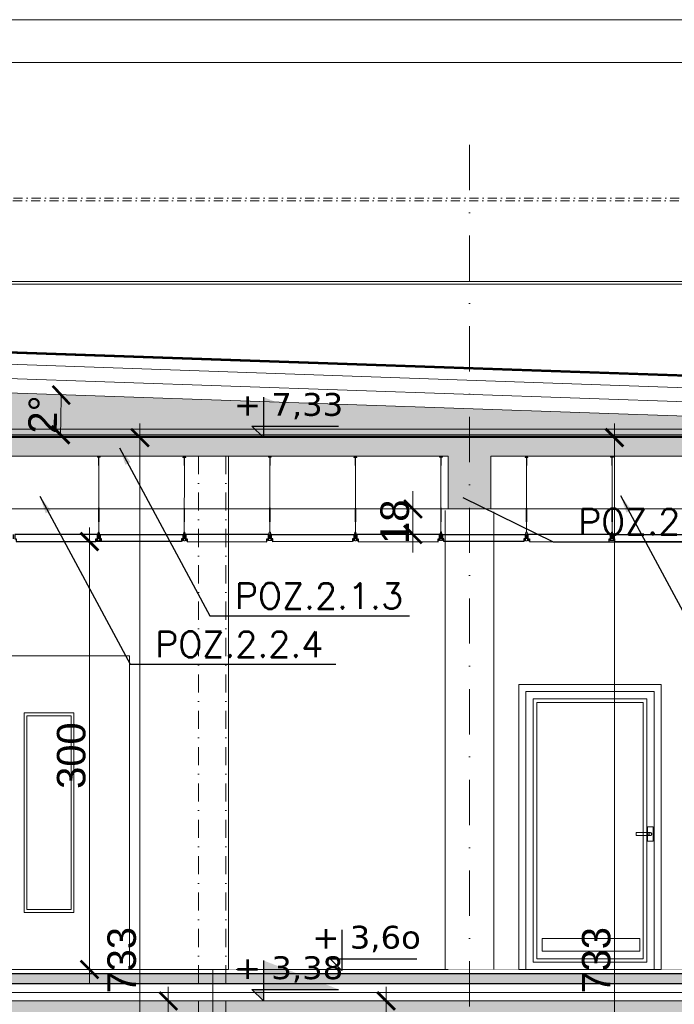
# Model space of a CAD drawing. Extents: x 4615668 to 9294084, y 5325188 to 10688993.
# Tile 476 of 656: x 4638656 to 4639115, y 5328942 to 5329632. Entities that reach past the tile are written whole.
import ezdxf

# ---------------------------------------------------------------- set-up
doc = ezdxf.new("R2010")
doc.units = 0
doc.header["$MEASUREMENT"] = 0
doc.linetypes.add('DASHDOT', pattern=[25.4, 12.7, -6.35, 0, -6.35])
for name, color, linetype in [('_', 7, 'Continuous'), ('DIM', 7, 'Continuous'), ('K_WIDOK', 8, 'Continuous'), ('sciany', 1, 'Continuous'), ('STOLARKA', 4, 'Continuous'), ('strop podw.', 3, 'Continuous')]:
    doc.layers.add(name, color=color, linetype=linetype)
for name, color, linetype, lineweight in [('A_widok', 8, 'Continuous', 0), ('hatch', 253, 'Continuous', 0), ('K-OPISY', 252, 'Continuous', 15), ('obrys', 252, 'Continuous', 100), ('ocieplenie', 214, 'Continuous', 13), ('Osie', 175, 'DASHDOT', 9), ('posadzka', 94, 'Continuous', 15), ('sciany - mur', 1, 'Continuous', 30), ('wieszaki suf.p.', 253, 'Continuous', 5)]:
    doc.layers.add(name, color=color, linetype=linetype, lineweight=lineweight)
doc.styles.add('Arial Narrow 20', font='arial.ttf', dxfattribs={"height": 20})
doc.styles.add('janusz', font='txt', dxfattribs={"height": 10})
doc.styles.add('Simplex', font='simplex.shx')
doc.linetypes.add('BATTING', pattern='A,0.00254,-2.54,[134,ltypeshp.shx,S=2.54,R=0,X=-2.54,Y=0],-5.08,[134,ltypeshp.shx,S=2.54,R=180,X=2.54,Y=0],-2.54', length=10.16254)
doc.dimstyles.new('1do100 ok', dxfattribs={"dimscale": 0.5, "dimtxt": 12, "dimasz": 25, "dimexe": 20, "dimexo": 0, "dimgap": 5, "dimtad": 1, "dimdec": 0, "dimzin": 9, "dimtxsty": 'Arial Narrow 20', "dimblk": 'ARCHTICK', "dimcen": 3, "dimdle": 20, "dimclrd": 256, "dimclre": 256, "dimclrt": 256, "dimadec": 0, "dimazin": 2, "dimtfac": 1, "dimtdec": 0, "dimtix": 1, "dimtmove": 2, "dimatfit": 3, "dimldrblk": 'NONE', "dimfxl": 0, "dimtvp": 1, "dimtolj": 1, "dimtzin": 0, "dimlwd": 5, "dimlwe": 5, "dimarcsym": 0})
doc.dimstyles.new('1do50', dxfattribs={"dimscale": 5, "dimtxt": 2.5, "dimasz": 2.5, "dimexe": 2.5, "dimexo": 0.5, "dimgap": 1, "dimtad": 1, "dimdec": 1, "dimrnd": 0.5, "dimzin": 12, "dimdsep": 46, "dimtxsty": 'Simplex', "dimblk": 'OBLIQUE', "dimcen": 0.5, "dimdle": 2.5, "dimclrd": 256, "dimclre": 256, "dimclrt": 256, "dimadec": 1, "dimazin": 3, "dimtfac": 1, "dimtdec": 1, "dimtix": 1, "dimtmove": 0, "dimatfit": 3, "dimfxl": 0, "dimtolj": 1, "dimtzin": 0, "dimarcsym": 0})
pattern_1 = [(135, (-14104.095, -4046.5004), (-3.535533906, -3.535533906), []), (135, (-14104.095, -4042.965), (-3.535533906, -3.535533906), [2.5, -1.25])]

# ---------------------------------------------------------------- blocks, each defined once
blk = doc.blocks.new('A$C604A1FD6')
at = {"color": 0, "ltscale": 60}
for p, q in [((0, 5), (0, 2)), ((1, 5), (1, 2)), ((60, 5), (60, 2))]:
    blk.add_line(p, q, dxfattribs=at)
blk.add_lwpolyline([(58, 2), (58, 0), (2, 0), (2, 2), (1, 2), (1, 5), (59, 5), (59, 2)], close=True, dxfattribs=at)
blk = doc.blocks.new('G$C599E6A1A')
at = {"layer": 'wieszaki suf.p.'}
for p, q in [((1.46, 6.08), (1.45, 54.57)), ((1.46, 14.07), (1.46, 6.08))]:
    blk.add_line(p, q, dxfattribs=at)
at = {"layer": 'wieszaki suf.p.', "linetype": 'Continuous'}
for p, q in [((1.27, 13.27), (1.27, 22.99)), ((1.67, 13.27), (1.67, 22.99))]:
    blk.add_line(p, q, dxfattribs=at)
at = {"layer": 'wieszaki suf.p.'}
blk.add_lwpolyline([(1.35, 52.72), (1.55, 52.72), (1.55, 58.52), (2.45, 58.52), (2.45, 58.72), (0.45, 58.72), (0.45, 58.52), (1.35, 58.52)], close=True, dxfattribs=at)
for points in [[(2.07, 5.16), (1.84, 5.16), (1.84, 2.91, -0.309747), (1.09, 2.91), (1.09, 5.16), (0.86, 5.16), (0.86, 1.37, -0.050199), (0.82, 0.88, -0.462729), (0.52, 0.81), (0.17, 1.11, 0.591447), (0, 1.04), (0, 0.14, 0.336476), (0.14, 0), (0.42, 0), (0.42, 0.2), (1.08, 0.2), (1.08, 0), (1.85, 0), (1.85, 0.2), (2.51, 0.2), (2.51, 0), (2.79, 0, 0.336476), (2.92, 0.14), (2.92, 1.04, 0.591447), (2.76, 1.11), (2.41, 0.81, -0.462729), (2.1, 0.88, -0.050199), (2.07, 1.37)], [(1.84, 5.16), (1.84, 5.91, 0.440677), (1.09, 5.91), (1.09, 2.91, 0.309747), (1.84, 2.91)]]:
    blk.add_lwpolyline(points, format="xyb", close=True, dxfattribs=at)
blk = doc.blocks.new('G$C05E77418')
at = {"layer": 'obrys', "lineweight": 15, "ltscale": 2}
for p, q in [((94.92, 194.92), (5.08, 194.92)), ((94.92, 194.92), (5.08, 194.92)), ((5.08, 194.92), (94.92, 194.92)), ((5.08, 194.92), (94.92, 194.92)), ((5.08, 194.92), (5.08, 0)), ((5.08, 194.92), (5.08, 0)), ((5.08, 0), (5.08, 194.92)), ((5.08, 0), (5.08, 194.92)), ((94.92, 0), (94.92, 194.92)), ((94.92, 0), (94.92, 194.92)), ((94.92, 194.92), (94.92, 0)), ((94.92, 194.92), (94.92, 0)), ((89.84, 189.84), (10.16, 189.84)), ((89.84, 189.84), (10.16, 189.84)), ((10.16, 189.84), (89.84, 189.84)), ((10.16, 189.84), (89.84, 189.84)), ((10.16, 189.84), (10.16, 5.08)), ((10.16, 189.84), (10.16, 5.08)), ((10.16, 5.08), (10.16, 189.84)), ((10.16, 5.08), (10.16, 189.84)), ((87.3, 187.3), (12.7, 187.3)), ((87.3, 187.3), (12.7, 187.3)), ((12.7, 187.3), (87.3, 187.3)), ((12.7, 187.3), (87.3, 187.3)), ((12.7, 187.3), (12.7, 7.62)), ((12.7, 187.3), (12.7, 7.62)), ((12.7, 7.62), (12.7, 187.3)), ((12.7, 7.62), (12.7, 187.3)), ((87.3, 7.62), (87.3, 187.3)), ((87.3, 7.62), (87.3, 187.3)), ((87.3, 187.3), (87.3, 7.62)), ((87.3, 187.3), (87.3, 7.62)), ((89.84, 5.08), (89.84, 189.84)), ((89.84, 5.08), (89.84, 189.84)), ((89.84, 189.84), (89.84, 5.08)), ((89.84, 189.84), (89.84, 5.08)), ((90.32, 100), (90.32, 90)), ((90.32, 100), (90.32, 90)), ((90.32, 100), (90.32, 90)), ((90.32, 100), (90.32, 90)), ((94.32, 100), (90.32, 100)), ((94.32, 100), (90.32, 100)), ((94.32, 100), (90.32, 100)), ((94.32, 100), (90.32, 100)), ((94.32, 90), (94.32, 100)), ((94.32, 90), (94.32, 100)), ((94.32, 90), (94.32, 100)), ((94.32, 90), (94.32, 100)), ((82.32, 96), (82.32, 93.9)), ((82.32, 96), (82.32, 93.9)), ((92.32, 96), (82.32, 95.9)), ((92.32, 96), (82.32, 95.9)), ((92.32, 96), (82.32, 96)), ((92.32, 96), (82.32, 96)), ((82.32, 95.9), (82.32, 94.1)), ((82.32, 95.9), (82.32, 94.1)), ((82.32, 94.1), (92.32, 94)), ((82.32, 94.1), (92.32, 94)), ((82.32, 93.9), (92.32, 94)), ((82.32, 93.9), (92.32, 94)), ((90.32, 90), (94.32, 90)), ((90.32, 90), (94.32, 90)), ((90.32, 90), (94.32, 90)), ((90.32, 90), (94.32, 90)), ((91.34, 95.17), (91.32, 95)), ((91.34, 95.17), (91.32, 95)), ((91.34, 95.17), (91.32, 95)), ((91.34, 95.17), (91.32, 95)), ((91.32, 95), (91.34, 94.83)), ((91.32, 95), (91.34, 94.83)), ((91.32, 95), (91.34, 94.83)), ((91.32, 95), (91.34, 94.83)), ((91.38, 95.34), (91.34, 95.17)), ((91.38, 95.34), (91.34, 95.17)), ((91.38, 95.34), (91.34, 95.17)), ((91.38, 95.34), (91.34, 95.17)), ((91.34, 94.83), (91.38, 94.66)), ((91.34, 94.83), (91.38, 94.66)), ((91.34, 94.83), (91.38, 94.66)), ((91.34, 94.83), (91.38, 94.66)), ((91.45, 95.5), (91.38, 95.34)), ((91.45, 95.5), (91.38, 95.34)), ((91.45, 95.5), (91.38, 95.34)), ((91.45, 95.5), (91.38, 95.34)), ((91.38, 94.66), (91.45, 94.5)), ((91.38, 94.66), (91.45, 94.5)), ((91.38, 94.66), (91.45, 94.5)), ((91.38, 94.66), (91.45, 94.5)), ((91.55, 95.64), (91.45, 95.5)), ((91.55, 95.64), (91.45, 95.5)), ((91.55, 95.64), (91.45, 95.5)), ((91.55, 95.64), (91.45, 95.5)), ((91.45, 94.5), (91.55, 94.36)), ((91.45, 94.5), (91.55, 94.36)), ((91.45, 94.5), (91.55, 94.36)), ((91.45, 94.5), (91.55, 94.36)), ((91.68, 95.77), (91.55, 95.64)), ((91.68, 95.77), (91.55, 95.64)), ((91.68, 95.77), (91.55, 95.64)), ((91.68, 95.77), (91.55, 95.64)), ((91.55, 94.36), (91.68, 94.23)), ((91.55, 94.36), (91.68, 94.23)), ((91.55, 94.36), (91.68, 94.23)), ((91.55, 94.36), (91.68, 94.23)), ((91.82, 95.87), (91.68, 95.77)), ((91.82, 95.87), (91.68, 95.77)), ((91.82, 95.87), (91.68, 95.77)), ((91.82, 95.87), (91.68, 95.77)), ((91.68, 94.23), (91.82, 94.13)), ((91.68, 94.23), (91.82, 94.13)), ((91.68, 94.23), (91.82, 94.13)), ((91.68, 94.23), (91.82, 94.13)), ((91.98, 95.94), (91.82, 95.87)), ((91.98, 95.94), (91.82, 95.87)), ((91.98, 95.94), (91.82, 95.87)), ((91.98, 95.94), (91.82, 95.87)), ((91.82, 94.13), (91.98, 94.06)), ((91.82, 94.13), (91.98, 94.06)), ((91.82, 94.13), (91.98, 94.06)), ((91.82, 94.13), (91.98, 94.06)), ((92.15, 95.98), (91.98, 95.94)), ((92.15, 95.98), (91.98, 95.94)), ((92.15, 95.98), (91.98, 95.94)), ((92.15, 95.98), (91.98, 95.94)), ((91.98, 94.06), (92.15, 94.02)), ((91.98, 94.06), (92.15, 94.02)), ((91.98, 94.06), (92.15, 94.02)), ((91.98, 94.06), (92.15, 94.02)), ((92.32, 96), (92.15, 95.98)), ((92.32, 96), (92.15, 95.98)), ((92.32, 96), (92.15, 95.98)), ((92.32, 96), (92.15, 95.98)), ((92.15, 94.02), (92.32, 94)), ((92.15, 94.02), (92.32, 94)), ((92.15, 94.02), (92.32, 94)), ((92.15, 94.02), (92.32, 94)), ((92.49, 95.98), (92.32, 96)), ((92.49, 95.98), (92.32, 96)), ((92.49, 95.98), (92.32, 96)), ((92.49, 95.98), (92.32, 96)), ((92.49, 95.98), (92.32, 96)), ((92.49, 95.98), (92.32, 96)), ((92.49, 95.98), (92.32, 96)), ((92.49, 95.98), (92.32, 96)), ((92.32, 94), (92.49, 94.02)), ((92.32, 94), (92.49, 94.02)), ((92.32, 94), (92.49, 94.02)), ((92.32, 94), (92.49, 94.02)), ((92.32, 94), (92.49, 94.02)), ((92.32, 94), (92.49, 94.02)), ((92.32, 94), (92.49, 94.02)), ((92.32, 94), (92.49, 94.02)), ((92.66, 95.94), (92.49, 95.98)), ((92.66, 95.94), (92.49, 95.98)), ((92.66, 95.94), (92.49, 95.98)), ((92.66, 95.94), (92.49, 95.98)), ((92.66, 95.94), (92.49, 95.98)), ((92.66, 95.94), (92.49, 95.98)), ((92.66, 95.94), (92.49, 95.98)), ((92.66, 95.94), (92.49, 95.98)), ((92.49, 94.02), (92.66, 94.06)), ((92.49, 94.02), (92.66, 94.06)), ((92.49, 94.02), (92.66, 94.06)), ((92.49, 94.02), (92.66, 94.06)), ((92.49, 94.02), (92.66, 94.06)), ((92.49, 94.02), (92.66, 94.06)), ((92.49, 94.02), (92.66, 94.06)), ((92.49, 94.02), (92.66, 94.06)), ((92.82, 95.87), (92.66, 95.94)), ((92.82, 95.87), (92.66, 95.94)), ((92.82, 95.87), (92.66, 95.94)), ((92.82, 95.87), (92.66, 95.94)), ((92.82, 95.87), (92.66, 95.94)), ((92.82, 95.87), (92.66, 95.94)), ((92.82, 95.87), (92.66, 95.94)), ((92.82, 95.87), (92.66, 95.94)), ((92.66, 94.06), (92.82, 94.13)), ((92.66, 94.06), (92.82, 94.13)), ((92.66, 94.06), (92.82, 94.13)), ((92.66, 94.06), (92.82, 94.13)), ((92.66, 94.06), (92.82, 94.13)), ((92.66, 94.06), (92.82, 94.13)), ((92.66, 94.06), (92.82, 94.13)), ((92.66, 94.06), (92.82, 94.13)), ((92.96, 95.77), (92.82, 95.87)), ((92.96, 95.77), (92.82, 95.87)), ((92.96, 95.77), (92.82, 95.87)), ((92.96, 95.77), (92.82, 95.87)), ((92.96, 95.77), (92.82, 95.87)), ((92.96, 95.77), (92.82, 95.87)), ((92.96, 95.77), (92.82, 95.87)), ((92.96, 95.77), (92.82, 95.87)), ((92.82, 94.13), (92.96, 94.23)), ((92.82, 94.13), (92.96, 94.23)), ((92.82, 94.13), (92.96, 94.23)), ((92.82, 94.13), (92.96, 94.23)), ((92.82, 94.13), (92.96, 94.23)), ((92.82, 94.13), (92.96, 94.23)), ((92.82, 94.13), (92.96, 94.23)), ((92.82, 94.13), (92.96, 94.23)), ((93.09, 95.64), (92.96, 95.77)), ((93.09, 95.64), (92.96, 95.77)), ((93.09, 95.64), (92.96, 95.77)), ((93.09, 95.64), (92.96, 95.77)), ((93.09, 95.64), (92.96, 95.77)), ((93.09, 95.64), (92.96, 95.77)), ((93.09, 95.64), (92.96, 95.77)), ((93.09, 95.64), (92.96, 95.77)), ((92.96, 94.23), (93.09, 94.36)), ((92.96, 94.23), (93.09, 94.36)), ((92.96, 94.23), (93.09, 94.36)), ((92.96, 94.23), (93.09, 94.36)), ((92.96, 94.23), (93.09, 94.36)), ((92.96, 94.23), (93.09, 94.36)), ((92.96, 94.23), (93.09, 94.36)), ((92.96, 94.23), (93.09, 94.36)), ((93.19, 95.5), (93.09, 95.64)), ((93.19, 95.5), (93.09, 95.64)), ((93.19, 95.5), (93.09, 95.64)), ((93.19, 95.5), (93.09, 95.64)), ((93.19, 95.5), (93.09, 95.64)), ((93.19, 95.5), (93.09, 95.64)), ((93.19, 95.5), (93.09, 95.64)), ((93.19, 95.5), (93.09, 95.64)), ((93.09, 94.36), (93.19, 94.5)), ((93.09, 94.36), (93.19, 94.5)), ((93.09, 94.36), (93.19, 94.5)), ((93.09, 94.36), (93.19, 94.5)), ((93.09, 94.36), (93.19, 94.5)), ((93.09, 94.36), (93.19, 94.5)), ((93.09, 94.36), (93.19, 94.5)), ((93.09, 94.36), (93.19, 94.5)), ((93.26, 95.34), (93.19, 95.5)), ((93.26, 95.34), (93.19, 95.5)), ((93.26, 95.34), (93.19, 95.5)), ((93.26, 95.34), (93.19, 95.5)), ((93.26, 95.34), (93.19, 95.5)), ((93.26, 95.34), (93.19, 95.5)), ((93.26, 95.34), (93.19, 95.5)), ((93.26, 95.34), (93.19, 95.5)), ((93.19, 94.5), (93.26, 94.66)), ((93.19, 94.5), (93.26, 94.66)), ((93.19, 94.5), (93.26, 94.66)), ((93.19, 94.5), (93.26, 94.66)), ((93.19, 94.5), (93.26, 94.66)), ((93.19, 94.5), (93.26, 94.66)), ((93.19, 94.5), (93.26, 94.66)), ((93.19, 94.5), (93.26, 94.66)), ((93.3, 95.17), (93.26, 95.34)), ((93.3, 95.17), (93.26, 95.34)), ((93.3, 95.17), (93.26, 95.34)), ((93.3, 95.17), (93.26, 95.34)), ((93.3, 95.17), (93.26, 95.34)), ((93.3, 95.17), (93.26, 95.34)), ((93.3, 95.17), (93.26, 95.34)), ((93.3, 95.17), (93.26, 95.34)), ((93.26, 94.66), (93.3, 94.83)), ((93.26, 94.66), (93.3, 94.83)), ((93.26, 94.66), (93.3, 94.83)), ((93.26, 94.66), (93.3, 94.83)), ((93.26, 94.66), (93.3, 94.83)), ((93.26, 94.66), (93.3, 94.83)), ((93.26, 94.66), (93.3, 94.83)), ((93.26, 94.66), (93.3, 94.83)), ((93.32, 95), (93.3, 95.17)), ((93.32, 95), (93.3, 95.17)), ((93.32, 95), (93.3, 95.17)), ((93.32, 95), (93.3, 95.17)), ((93.32, 95), (93.3, 95.17)), ((93.32, 95), (93.3, 95.17)), ((93.32, 95), (93.3, 95.17)), ((93.32, 95), (93.3, 95.17)), ((93.3, 94.83), (93.32, 95)), ((93.3, 94.83), (93.32, 95)), ((93.3, 94.83), (93.32, 95)), ((93.3, 94.83), (93.32, 95)), ((93.3, 94.83), (93.32, 95)), ((93.3, 94.83), (93.32, 95)), ((93.3, 94.83), (93.32, 95)), ((12.7, 7.62), (87.3, 7.62)), ((12.7, 7.62), (87.3, 7.62)), ((87.3, 7.62), (12.7, 7.62)), ((87.3, 7.62), (12.7, 7.62)), ((10.16, 5.08), (89.84, 5.08)), ((10.16, 5.08), (89.84, 5.08)), ((89.84, 5.08), (10.16, 5.08)), ((89.84, 5.08), (10.16, 5.08))]:
    blk.add_line(p, q, dxfattribs=at)
for points in [[(100, 0), (0, 0), (0, 200), (100, 200)], [(84.94, 21.84), (16.48, 21.84), (16.48, 12.86), (84.94, 12.86)]]:
    blk.add_lwpolyline(points, close=True, dxfattribs=at)
blk = doc.blocks.new('Z$W@#40D3745B')
at = {"layer": '_', "lineweight": 25, "ltscale": 4}
for p, q in [((8.12, 28.38), (8.12, 0)), ((8.12, 0), (0, 8.13)), ((0, 8.13), (60.82, 8.13))]:
    blk.add_line(p, q, dxfattribs=at)
blk = doc.blocks.new('_ArchTick')
at = {"color": 0, "linetype": 'ByBlock', "const_width": 0.15}
blk.add_lwpolyline([(-0.5, -0.5), (0.5, 0.5)], dxfattribs=at)
blk = doc.blocks.new('*D5630')
at = {"layer": 'Defpoints', "color": 0}
for p in [(4638424.2, 5329377.76), (4638684.74, 5329350.29), (4638423.52, 5329341.02), (4639574.52, 5329341.02), (4639554.6, 5329339.02)]:
    blk.add_point(p, dxfattribs=at)
at = {"layer": 'DIM', "lineweight": 5, "ltscale": 40}
blk.add_arc((4639496.25, 5329341.02), 811.56, 178.03699, 180, dxfattribs=at)
at = {"layer": 'DIM', "linetype": 'ByBlock', "lineweight": 5, "xscale": 12.5, "yscale": 12.5, "zscale": 12.5}
for p, rotation in [((4638685.16, 5329368.82), 88.03698972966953), ((4638684.69, 5329341.02), 270)]:
    blk.add_blockref('_ArchTick', p, dxfattribs=dict(at, rotation=rotation))
at = {"layer": 'DIM', "lineweight": 0, "ltscale": 40, "insert": (4638672.14, 5329355.14), "char_height": 20, "attachment_point": 5, "rotation": 89.01849, "style": 'Arial Narrow 20'}
blk.add_mtext('\\A1;2%%d', dxfattribs=at)
blk = doc.blocks.new('_None')
blk = doc.blocks.new('*D5636')
at = {"layer": 'Defpoints', "color": 0}
for p in [(4638704.92, 5329266.08), (4638732.11, 5329266.08), (4638737.36, 5328966.02)]:
    blk.add_point(p, dxfattribs=at)
at = {"layer": 'DIM', "lineweight": 5, "ltscale": 40}
for p, q in [((4638704.92, 5328956.02), (4638704.92, 5329276.08)), ((4638732.11, 5329266.08), (4638694.92, 5329266.08)), ((4638737.36, 5328966.02), (4638694.92, 5328966.02))]:
    blk.add_line(p, q, dxfattribs=at)
at = {"layer": 'DIM', "linetype": 'ByBlock', "lineweight": 5, "xscale": 12.5, "yscale": 12.5, "zscale": 12.5}
for p, rotation in [((4638704.92, 5329266.08), 90), ((4638704.92, 5328966.02), 270)]:
    blk.add_blockref('_ArchTick', p, dxfattribs=dict(at, rotation=rotation))
at = {"layer": 'DIM', "lineweight": 0, "ltscale": 40, "insert": (4638692.2, 5329116.05), "char_height": 20, "attachment_point": 5, "rotation": 90, "style": 'Arial Narrow 20'}
blk.add_mtext('\\A1;300', dxfattribs=at)
blk = doc.blocks.new('*D5640')
at = {"layer": 'Defpoints', "color": 0}
for p in [(4639073.21, 5329339.02), (4639099.1, 5329339.02), (4639099.1, 5328606.02)]:
    blk.add_point(p, dxfattribs=at)
at = {"layer": 'DIM', "lineweight": 5, "ltscale": 40}
for p, q in [((4639073.21, 5328596.02), (4639073.21, 5329349.02)), ((4639099.1, 5329339.02), (4639063.21, 5329339.02)), ((4639099.1, 5328606.02), (4639063.21, 5328606.02))]:
    blk.add_line(p, q, dxfattribs=at)
at = {"layer": 'DIM', "linetype": 'ByBlock', "lineweight": 5, "xscale": 12.5, "yscale": 12.5, "zscale": 12.5}
for p, rotation in [((4639073.21, 5329339.02), 90), ((4639073.21, 5328606.02), 270)]:
    blk.add_blockref('_ArchTick', p, dxfattribs=dict(at, rotation=rotation))
at = {"layer": 'DIM', "lineweight": 0, "ltscale": 40, "insert": (4639060.49, 5328972.52), "char_height": 20, "attachment_point": 5, "rotation": 90, "style": 'Arial Narrow 20'}
blk.add_mtext('\\A1;733', dxfattribs=at)
blk = doc.blocks.new('*D5641')
at = {"layer": 'Defpoints', "color": 0}
for p in [(4638760.18, 5328944.02), (4638956.51, 5328944.02), (4638956.51, 5328590.02)]:
    blk.add_point(p, dxfattribs=at)
at = {"layer": 'DIM', "lineweight": 5, "ltscale": 40}
for p, q in [((4638760.18, 5328580.02), (4638760.18, 5328954.02)), ((4638956.51, 5328944.02), (4638750.18, 5328944.02)), ((4638956.51, 5328590.02), (4638750.18, 5328590.02))]:
    blk.add_line(p, q, dxfattribs=at)
at = {"layer": 'DIM', "linetype": 'ByBlock', "lineweight": 5, "xscale": 12.5, "yscale": 12.5, "zscale": 12.5}
for p, rotation in [((4638760.18, 5328944.02), 90), ((4638760.18, 5328590.02), 270)]:
    blk.add_blockref('_ArchTick', p, dxfattribs=dict(at, rotation=rotation))
at = {"layer": 'DIM', "lineweight": 0, "ltscale": 40, "insert": (4638747.47, 5328767.02), "char_height": 20, "attachment_point": 5, "rotation": 90, "style": 'Arial Narrow 20'}
blk.add_mtext('\\A1;354', dxfattribs=at)
blk = doc.blocks.new('*D5642')
at = {"layer": 'Defpoints', "color": 0}
for p in [(4638800.5, 5328944.02), (4638913.02, 5328944.02), (4638789.05, 5328606.02)]:
    blk.add_point(p, dxfattribs=at)
at = {"layer": 'DIM', "lineweight": 5, "ltscale": 40}
for p, q in [((4638913.02, 5328596.02), (4638913.02, 5328954.02)), ((4638800.5, 5328944.02), (4638923.02, 5328944.02)), ((4638789.05, 5328606.02), (4638923.02, 5328606.02))]:
    blk.add_line(p, q, dxfattribs=at)
at = {"layer": 'DIM', "linetype": 'ByBlock', "lineweight": 5, "xscale": 12.5, "yscale": 12.5, "zscale": 12.5}
for p, rotation in [((4638913.02, 5328944.02), 90), ((4638913.02, 5328606.02), 270)]:
    blk.add_blockref('_ArchTick', p, dxfattribs=dict(at, rotation=rotation))
at = {"layer": 'DIM', "lineweight": 0, "ltscale": 40, "insert": (4638900.31, 5328775.02), "char_height": 20, "attachment_point": 5, "rotation": 90, "style": 'Arial Narrow 20'}
blk.add_mtext('\\A1;338', dxfattribs=at)
blk = doc.blocks.new('*D5643')
at = {"layer": 'Defpoints', "color": 0}
for p in [(4638740.34, 5329339.02), (4638779.88, 5329339.02), (4638753.94, 5328606.02)]:
    blk.add_point(p, dxfattribs=at)
at = {"layer": 'DIM', "lineweight": 5, "ltscale": 40}
for p, q in [((4638740.34, 5328596.02), (4638740.34, 5329349.02)), ((4638779.88, 5329339.02), (4638730.34, 5329339.02)), ((4638753.94, 5328606.02), (4638730.34, 5328606.02))]:
    blk.add_line(p, q, dxfattribs=at)
at = {"layer": 'DIM', "linetype": 'ByBlock', "lineweight": 5, "xscale": 12.5, "yscale": 12.5, "zscale": 12.5}
for p, rotation in [((4638740.34, 5329339.02), 90), ((4638740.34, 5328606.02), 270)]:
    blk.add_blockref('_ArchTick', p, dxfattribs=dict(at, rotation=rotation))
at = {"layer": 'DIM', "lineweight": 0, "ltscale": 40, "insert": (4638727.62, 5328972.52), "char_height": 20, "attachment_point": 5, "rotation": 90, "style": 'Arial Narrow 20'}
blk.add_mtext('\\A1;733', dxfattribs=at)
blk = doc.blocks.new('*D5654')
at = {"layer": 'Defpoints', "color": 0}
for p in [(4638931.83, 5329289.02), (4638968.21, 5329289.02), (4638966.82, 5329271.08)]:
    blk.add_point(p, dxfattribs=at)
at = {"layer": 'DIM', "lineweight": 5, "ltscale": 40}
for p, q in [((4638931.83, 5329289.02), (4638931.83, 5329301.52)), ((4638931.83, 5329261.08), (4638931.83, 5329299.02)), ((4638968.21, 5329289.02), (4638921.83, 5329289.02)), ((4638966.82, 5329271.08), (4638921.83, 5329271.08)), ((4638931.83, 5329271.08), (4638931.83, 5329258.58))]:
    blk.add_line(p, q, dxfattribs=at)
at = {"layer": 'DIM', "linetype": 'ByBlock', "lineweight": 5, "xscale": 12.5, "yscale": 12.5, "zscale": 12.5}
for p, rotation in [((4638931.83, 5329289.02), 270), ((4638931.83, 5329271.08), 90)]:
    blk.add_blockref('_ArchTick', p, dxfattribs=dict(at, rotation=rotation))
at = {"layer": 'DIM', "lineweight": 0, "ltscale": 40, "insert": (4638919.12, 5329280.05), "char_height": 20, "attachment_point": 5, "rotation": 90, "style": 'Arial Narrow 20'}
blk.add_mtext('\\A1;18', dxfattribs=at)
blk = doc.blocks.new('_Oblique')
at = {"color": 0, "linetype": 'ByBlock', "lineweight": -2}
blk.add_line((-0.5, -0.5), (0.5, 0.5), dxfattribs=at)

msp = doc.modelspace()

# ---------------------------------------------------------------- hatches: boundary and pattern name
at = {"layer": 'hatch', "lineweight": 0, "ltscale": 40, "transparency": 33554687}
h = msp.add_hatch(dxfattribs=at)
h.set_pattern_fill('ANSI33', color=256, scale=20, angle=90)
h.set_pattern_definition(pattern_1)
h.paths.add_polyline_path([(4638425.5, 5329339.019), (4638421.5, 5329339.017), (4638421.5, 5329261.017), (4638436.5, 5329261.017), (4638436.5, 5329326.017), (4638956.5, 5329326.017), (4638956.5, 5329289.017), (4638971.47, 5329289.017), (4638971.47, 5329339.017), (4638425.5, 5329339.017)], is_closed=False)
h.paths.add_polyline_path([(4638196.5, 5329281.017), (4638196.5, 5329261.017), (4638226.5, 5329261.017), (4638226.5, 5329266.017), (4638406.5, 5329266.017), (4638406.5, 5329261.017), (4638421.5, 5329261.017), (4638421.5, 5329339.019), (4638406.492, 5329339.019), (4638406.495, 5329314.079), (4638406.496, 5329313.08), (4638406.5, 5329281.017), (4638196.5, 5329281.017)], is_closed=False)
h.paths.add_polyline_path([(4638986.5, 5329326.017), (4639526.5, 5329326.017), (4639526.5, 5329289.02), (4639541.5, 5329289.02), (4639541.5, 5329339.017), (4638971.47, 5329339.017), (4638971.47, 5329289.017), (4638986.5, 5329289.017), (4638986.5, 5329326.017)], is_closed=False)
h.paths.add_polyline_path([(4638211.5, 5328944.017), (4638211.5, 5328924.017), (4638226.5, 5328924.017), (4638226.5, 5328928.017), (4638406.5, 5328928.017), (4638405.657, 5328856.017), (4638420.657, 5328856.017), (4638421.5, 5328944.017), (4638211.5, 5328944.017)], is_closed=False)
h.paths.add_polyline_path([(4638196.5, 5328924.017), (4638211.5, 5328924.017), (4638211.5, 5328944.017), (4638196.5, 5328944.017), (4638196.5, 5328924.017)], is_closed=False)
h.paths.add_polyline_path([(4638211.5, 5328856.017), (4638211.5, 5328876.017), (4638196.5, 5328876.017), (4638196.5, 5328856.017), (4638211.5, 5328856.017)], is_closed=False)
h.paths.add_polyline_path([(4638226.5, 5328856.017), (4638226.5, 5328876.017), (4638211.5, 5328876.017), (4638211.5, 5328856.017), (4638226.5, 5328856.017)], is_closed=False)
h.paths.add_polyline_path([(4638592.5, 5328944.017), (4638421.5, 5328944.017), (4638421.5, 5328856.017), (4638436.5, 5328856.017), (4638436.5, 5328928.017), (4638592.5, 5328929.017), (4638592.5, 5328944.017)], is_closed=False)
h.paths.add_polyline_path([(4639541.5, 5329446.718), (4639541.257, 5329428.592), (4639556.245, 5329428.592), (4639556.488, 5329446.718), (4639541.5, 5329446.718)], is_closed=False)
h.paths.add_polyline_path([(4639537.488, 5329446.988), (4639537.488, 5329428.592), (4639541.263, 5329428.592), (4639541.5, 5329446.718), (4639537.488, 5329446.988)], is_closed=False)
h.paths.add_polyline_path([(4639541.5, 5328944.017), (4639541.5, 5328894.017), (4639556.5, 5328894.017), (4639556.5, 5328944.017), (4639541.5, 5328944.017)], is_closed=False)
h.paths.add_polyline_path([(4639541.5, 5328510.02), (4639541.5, 5328470.02), (4639571.47, 5328470.02), (4639571.47, 5328510.02), (4639541.5, 5328510.02)], is_closed=False)
h.paths.add_polyline_path([(4639541.5, 5328470.02), (4639541.5, 5328510.02), (4639511.47, 5328510.02), (4639511.47, 5328470.02), (4639541.5, 5328470.02)], is_closed=False)
h.paths.add_polyline_path([(4638941.5, 5328470.154), (4638971.47, 5328470.154), (4638971.47, 5328510.02), (4638941.5, 5328510.02), (4638941.5, 5328470.154)], is_closed=False)
h.paths.add_polyline_path([(4638971.47, 5328470.154), (4639001.47, 5328470.154), (4639001.47, 5328510.02), (4638971.47, 5328510.02), (4638971.47, 5328470.154)], is_closed=False)
h.paths.add_polyline_path([(4638391.47, 5328510.02), (4638391.47, 5328470.02), (4638421.5, 5328470.02), (4638421.5, 5328510.02), (4638391.47, 5328510.02)], is_closed=False)
h.paths.add_polyline_path([(4638421.5, 5328470.02), (4638451.47, 5328470.02), (4638451.47, 5328510.02), (4638421.5, 5328510.02), (4638421.5, 5328470.02)], is_closed=False)
h.paths.add_polyline_path([(4638181.5, 5328510.02), (4638181.5, 5328470.02), (4638211.5, 5328470.02), (4638211.5, 5328510.02), (4638181.5, 5328510.02)], is_closed=False)
h.paths.add_polyline_path([(4638211.5, 5328470.02), (4638241.5, 5328470.02), (4638241.5, 5328510.02), (4638211.5, 5328510.02), (4638211.5, 5328470.02)], is_closed=False)
h.paths.add_polyline_path([(4638196.5, 5329281.017), (4638196.5, 5329261.017), (4638211.5, 5329261.017), (4638211.5, 5329281.017), (4638196.5, 5329281.017)], is_closed=False, flags=16)
at = {"layer": 'hatch', "lineweight": 0, "ltscale": 40}
h = msp.add_hatch(dxfattribs=at)
h.set_pattern_fill('AR-CONC', color=256)
h.set_pattern_definition([(50, (-14104.095, -4046.5004), (7.172601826, -0.62752135), [0.75, -8.25]), (355, (-14104.095, -4046.5), (-1.387513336, 7.521921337), [0.6, -6.6]), (100.45144446, (-14103.497, -4046.5526), (5.785088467, 6.89439991), [0.63740192, -7.01142112]), (46.1842, (-14104.095, -4044.5), (10.672413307, -1.655192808), [1.125, -12.375]), (96.63563549, (-14103.206, -4044.638), (9.346619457, 9.741186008), [0.95610342, -10.5171376]), (351.18416399, (-14104.095, -4044.5), (9.34661945, 9.741186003), [0.9, -9.90000001]), (21, (-14103.095, -4045.0004), (5.969070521, -4.0261889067), [0.75, -8.25]), (326, (-14103.095, -4045), (2.433153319, 7.2515004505), [0.6, -6.6]), (71.45144474, (-14102.5975, -4045.336), (8.402223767, 3.225311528), [0.6374019, -7.01142112]), (37.5, (-14104.095, -4046.5004), (0.1215985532, 3.3289385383), [0, -6.52, 0, -6.7, 0, -6.625]), (7.5, (-14104.095, -4046.5004), (2.6306953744, 3.9441171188), [0, -3.82, 0, -6.37, 0, -2.525]), (327.5, (-14106.325, -4046.5004), (5.3382243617, -0.2255487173), [0, -2.5, 0, -7.8, 0, -10.35]), (317.5, (-14107.325, -4046.5004), (5.8318616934, 1.0010498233), [0, -3.25, 0, -5.18, 0, -7.35])])
h.paths.add_polyline_path([(4638971.47, 5329359.268), (4638426.5, 5329378.13), (4638426.5, 5329341.017), (4638971.47, 5329341.017), (4638971.47, 5329359.268)], is_closed=False)
h.paths.add_polyline_path([(4638653.655, 5329341.363), (4638654.238, 5329341.363), (4638694.573, 5329340.672), (4638693.99, 5329340.672)])
h.paths.add_polyline_path([(4638971.47, 5329359.268), (4638971.47, 5329341.017), (4639498.792, 5329341.017), (4638971.47, 5329359.268)], is_closed=False)
at = {"layer": 'hatch', "lineweight": 0, "transparency": 33554687}
h = msp.add_hatch(dxfattribs=at)
h.set_pattern_fill('ANSI31', color=256, scale=0.01)
h.set_pattern_definition([(45, (-14104.0958095, -3651.499409), (-0.00088388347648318, 0.00088388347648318), [])])
edge = h.paths.add_edge_path()
edge.add_line((4638818.832, 5329347.145), (4638879.654, 5329347.145))
edge.add_line((4638826.953, 5329367.401), (4638826.953, 5329339.018))
edge.add_line((4638826.953, 5329339.018), (4638818.832, 5329347.145))
at = {"layer": 'hatch', "lineweight": 0, "ltscale": 40, "transparency": 33554687}
h = msp.add_hatch(dxfattribs=at)
h.set_pattern_fill('ANSI33', color=256, scale=20, angle=90)
h.set_pattern_definition(pattern_1)
h.paths.add_polyline_path([(4639556.5, 5329289.02), (4639556.5, 5329339.02), (4639541.5, 5329339.017), (4639541.5, 5329289.02), (4639556.5, 5329289.02)], is_closed=False)
h.paths.add_polyline_path([(4638986.5, 5328894.017), (4638986.5, 5328928.017), (4639526.5, 5328928.017), (4639526.5, 5328894.017), (4639541.5, 5328894.017), (4639541.5, 5328944.017), (4638971.47, 5328944.017), (4638971.47, 5328894.017), (4638986.5, 5328894.017)], is_closed=False)
h.paths.add_polyline_path([(4639556.5, 5328841.017), (4639556.5, 5328861.017), (4639541.5, 5328861.017), (4639541.5, 5328841.017), (4639556.5, 5328841.017)], is_closed=False)
h.paths.add_polyline_path([(4639541.5, 5328841.017), (4639541.5, 5328861.017), (4639526.5, 5328861.017), (4639526.5, 5328841.017), (4639541.5, 5328841.017)], is_closed=False)
h.paths.add_polyline_path([(4638956.5, 5328894.017), (4638971.47, 5328894.017), (4638971.47, 5328944.017), (4638800.5, 5328944.017), (4638800.5, 5328928.017), (4638956.5, 5328928.017), (4638956.5, 5328894.017)], is_closed=False)
h.paths.add_polyline_path([(4638956.5, 5328811.017), (4638971.47, 5328811.017), (4638971.47, 5328831.017), (4638956.5, 5328831.017), (4638956.5, 5328811.017)], is_closed=False)
h.paths.add_polyline_path([(4638975.5, 5328811.017), (4638975.5, 5328831.017), (4638971.47, 5328831.017), (4638971.47, 5328811.017), (4638975.5, 5328811.017)], is_closed=False)
h.paths.add_polyline_path([(4638781.514, 5328928.017), (4638781.5, 5328944.017), (4638611.5, 5328944.017), (4638611.514, 5328928.017), (4638781.514, 5328928.017)], is_closed=False)
h.paths.add_polyline_path([(4638592.5, 5328944.017), (4638592.606, 5328928.017), (4638611.606, 5328928.017), (4638611.5, 5328944.017), (4638592.5, 5328944.017)], is_closed=False)
h.paths.add_polyline_path([(4638800.5, 5328929.017), (4638800.5, 5328944.017), (4638781.5, 5328944.017), (4638781.5, 5328929.017), (4638800.5, 5328929.017)], is_closed=False)
at = {"layer": 'hatch', "lineweight": 0, "transparency": 33554687}
h = msp.add_hatch(dxfattribs=at)
h.set_pattern_fill('ANSI31', color=256, scale=0.01)
h.set_pattern_definition([(45, (-14104.0948803, -4046.5003533), (-0.00088388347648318, 0.00088388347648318), [])])
edge = h.paths.add_edge_path()
edge.add_line((4638818.833, 5328952.145), (4638879.655, 5328952.145))
edge.add_line((4638826.954, 5328972.401), (4638826.954, 5328944.017))
edge.add_line((4638826.954, 5328944.017), (4638818.833, 5328952.145))
at = {"layer": 'hatch', "lineweight": 0, "ltscale": 40, "transparency": 33554687}
h = msp.add_hatch(dxfattribs=at)
h.set_pattern_fill('ANSI36', color=256, scale=20, angle=90)
h.set_pattern_definition([(135, (-14104.095, -4046.5004), (-4.8613591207, 1.3258252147), [6.25, -1.25, 0, -1.25])])
h.paths.add_polyline_path([(4638421.5, 5328956.017), (4638611.5, 5328956.017), (4638611.5, 5328963.017), (4638421.5, 5328963.017), (4638421.5, 5328956.017)], is_closed=False)
h.paths.add_polyline_path([(4638781.5, 5328956.017), (4638781.5, 5328963.017), (4638611.5, 5328963.017), (4638611.5, 5328956.017), (4638781.5, 5328956.017)], is_closed=False)
h.paths.add_polyline_path([(4638800.5, 5328956.017), (4638800.5, 5328963.017), (4638781.5, 5328963.017), (4638781.5, 5328956.017), (4638800.5, 5328956.017)], is_closed=False)
h.paths.add_polyline_path([(4638971.47, 5328956.017), (4638971.47, 5328963.017), (4638800.5, 5328963.017), (4638800.5, 5328956.017), (4638971.47, 5328956.017)], is_closed=False)
h.paths.add_polyline_path([(4639526.499, 5328956.017), (4639526.5, 5328963.017), (4638971.47, 5328963.017), (4638971.47, 5328956.017), (4639526.499, 5328956.017)], is_closed=False)
h.paths.add_polyline_path([(4638226.5, 5328963.017), (4638226.5, 5328956.017), (4638421.5, 5328956.017), (4638421.5, 5328963.017), (4638226.5, 5328963.017)], is_closed=False)

# ---------------------------------------------------------------- linework, layer by layer
at = {"lineweight": 0, "ltscale": 40}
msp.add_line((4638425.811, 5329407.172), (4639579.811, 5329367.23), dxfattribs=at)
at = {"color": 5, "lineweight": 0, "ltscale": 40}
msp.add_line((4638791.461, 5328856.452), (4638791.461, 5328966.017), dxfattribs=at)
at = {"linetype": 'DASHDOT', "lineweight": 0, "ltscale": 0.5}
msp.add_lwpolyline([(4638382.451, 5329505.141), (4639579.473, 5329505.142), (4639579.473, 5329506.998), (4638382.451, 5329507.035)], close=True, dxfattribs=at)
at = {"lineweight": 0, "ltscale": 40}
msp.add_lwpolyline([(4638426.5, 5329446.717), (4639579.473, 5329446.718), (4639579.473, 5329448.573), (4638426.5, 5329448.61)], close=True, dxfattribs=at)
for points in [[(4638426.5, 5329441.988), (4638426.5, 5329340.017), (4639556.488, 5329340.017)], [(4638431.5, 5329441.988), (4638431.5, 5329345.017), (4639556.488, 5329345.017)]]:
    msp.add_lwpolyline(points, dxfattribs=at)
at = {"color": 1, "lineweight": 0, "ltscale": 40}
for points in [[(4639556.5, 5329339.02), (4638425.5, 5329339.017), (4638425.496, 5329339.018), (4638406.496, 5329339.018), (4638406.492, 5329339.019), (4638425.5, 5329339.017), (4638406.492, 5329339.019), (4638406.5, 5329281.017), (4638196.5, 5329281.017), (4638196.5, 5329261.017), (4638226.5, 5329261.017), (4638226.5, 5329266.017), (4638406.5, 5329266.017), (4638406.5, 5329216.017), (4638436.5, 5329216.017), (4638436.5, 5329266.017)], [(4638436.5, 5329266.017), (4638436.5, 5329326.017), (4638956.5, 5329326.017), (4638956.5, 5329289.017), (4638986.5, 5329289.017), (4638986.5, 5329326.017), (4639526.5, 5329326.017)], [(4638436.5, 5328927.998), (4638436.5, 5328856.017), (4638406.5, 5328856.017), (4638406.5, 5328928.017), (4638226.5, 5328928.017), (4638226.5, 5328924.017), (4638196.5, 5328924.017), (4638196.5, 5328944.017), (4639556.5, 5328944.017), (4639556.5, 5328894.017), (4639526.5, 5328894.017), (4639526.5, 5328928.017), (4638986.5, 5328928.017), (4638986.5, 5328894.017), (4638956.5, 5328894.017), (4638956.5, 5328928.017), (4638436.5, 5328928.017)]]:
    msp.add_lwpolyline(points, dxfattribs=at)
at = {"layer": 'A_widok', "lineweight": 0, "ltscale": 40}
for p, q in [((4638954.5, 5328966.017), (4638954.5, 5329287.963)), ((4638988.5, 5328966.017), (4638988.5, 5329287.017))]:
    msp.add_line(p, q, dxfattribs=at)
at = {"layer": 'hatch', "linetype": 'BATTING', "lineweight": 0}
msp.add_line((4638425.846, 5329388.159), (4639576.501, 5329348.333), dxfattribs=at)
at = {"layer": 'hatch', "color": 4, "lineweight": 0, "ltscale": 40}
msp.add_line((4638807.923, 5328966.017), (4638956.5, 5328966.017), dxfattribs=at)
at = {"layer": 'hatch', "linetype": 'BATTING', "lineweight": 0, "ltscale": 0.6}
msp.add_line((4638226.5, 5328950.017), (4639526.457, 5328950.017), dxfattribs=at)
at = {"layer": 'hatch', "color": 252}
for points in [[(4637122.377, 5328147.083), (4640272.377, 5328147.083), (4640272.377, 5329632.083), (4637122.377, 5329632.083)], [(4637122.377, 5328147.083), (4640272.377, 5328147.083), (4640272.377, 5329632.083), (4637122.377, 5329632.083)], [(4637282.377, 5329602.083), (4640242.377, 5329602.083), (4640242.377, 5328177.083), (4637282.377, 5328177.083)]]:
    msp.add_lwpolyline(points, close=True, dxfattribs=at)
at = {"layer": 'K_WIDOK', "lineweight": 0, "ltscale": 40}
msp.add_line((4639526.5, 5329289.02), (4638436.51, 5329289.02), dxfattribs=at)
at = {"layer": 'ocieplenie', "lineweight": 0, "ltscale": 40}
for p, q in [((4638425.5, 5329398.177), (4639579.5, 5329358.236)), ((4638425.5, 5329378.165), (4639556.577, 5329339.017))]:
    msp.add_line(p, q, dxfattribs=at)
at = {"layer": 'Osie', "lineweight": 0, "ltscale": 2.5}
msp.add_line((4638971.47, 5329544.3), (4638971.47, 5328420.825), dxfattribs=at)
at = {"layer": 'posadzka', "lineweight": 0, "ltscale": 40, "const_width": 0.15}
msp.add_lwpolyline([(4638226.5, 5328966.017), (4639524.5, 5328966.017)], dxfattribs=at)
at = {"layer": 'sciany', "ltscale": 40}
for p, q in [((4638425.777, 5329406.172), (4639576.502, 5329366.345)), ((4639526.5, 5328963.017), (4638226.5, 5328963.017)), ((4639526.5, 5328956.017), (4638226.5, 5328956.017))]:
    msp.add_line(p, q, dxfattribs=at)
at = {"layer": 'sciany - mur', "color": 251, "lineweight": 0, "ltscale": 40}
for p, q in [((4638425.5, 5329341.017), (4639576.5, 5329341.017)), ((4638425.5, 5329339.017), (4639556.577, 5329339.017))]:
    msp.add_line(p, q, dxfattribs=at)
at = {"layer": 'sciany - mur', "linetype": 'DASHDOT', "lineweight": 0}
for p, q in [((4638781.5, 5329326.017), (4638781.5, 5328486.017)), ((4638800.5, 5329326.017), (4638800.5, 5328486.017))]:
    msp.add_line(p, q, dxfattribs=at)
at = {"layer": 'sciany - mur', "color": 252, "linetype": 'DASHDOT', "lineweight": 0, "const_width": 1}
for points in [[(4638426, 5329442.01), (4638426, 5329339.517), (4639556.488, 5329339.517)], [(4638425.5, 5329406.86), (4639576.497, 5329366.845), (4639577.354, 5329366.815), (4639581.501, 5329358.236)]]:
    msp.add_lwpolyline(points, dxfattribs=at)
at = {"layer": 'sciany - mur', "color": 251, "lineweight": 0, "ltscale": 40}
msp.add_lwpolyline([(4638590.5, 5328966.017), (4638802.5, 5328966.017), (4638802.5, 5329326.017), (4638590.5, 5329326.017)], close=True, dxfattribs=at)
at = {"layer": 'STOLARKA', "color": 5, "lineweight": 0}
for points in [[(4638619, 5328966.017), (4638733, 5328966.017), (4638733, 5329186.017), (4638619, 5329186.017)], [(4638659, 5329006.017), (4638694, 5329006.017), (4638694, 5329146.017), (4638659, 5329146.017)], [(4638661, 5329008.017), (4638692, 5329008.017), (4638692, 5329144.017), (4638661, 5329144.017)]]:
    msp.add_lwpolyline(points, close=True, dxfattribs=at)

# ---------------------------------------------------------------- block references
at = {"lineweight": 0, "ltscale": 40, "xscale": -1}
for p in [(4638712.904, 5329266.763), (4638772.905, 5329266.654), (4638832.905, 5329266.778), (4639012.962, 5329266.654)]:
    msp.add_blockref('G$C599E6A1A', p, dxfattribs=at)
at = {"lineweight": 0, "ltscale": 40}
for name, p in [('G$C599E6A1A', (4638889.998, 5329266.654)), ('G$C599E6A1A', (4638950.03, 5329266.815)), ('G$C599E6A1A', (4639070.058, 5329266.778)), ('G$C05E77418', (4639006, 5328966.017))]:
    msp.add_blockref(name, p, dxfattribs=at)
at = {"layer": 'sciany', "linetype": 'Continuous'}
for p in [(4638818.833, 5329339.018), (4638873.822, 5328965.432), (4638818.834, 5328944.017)]:
    msp.add_blockref('Z$W@#40D3745B', p, dxfattribs=at)
at = {"layer": 'strop podw.', "ltscale": 60, "xscale": -1}
msp.add_blockref('A$C604A1FD6', (4638711.438, 5329266.078), dxfattribs=at)
at = {"layer": 'strop podw.', "ltscale": 60}
for p in [(4638711.438, 5329266.078), (4638951.496, 5329266.078)]:
    msp.add_blockref('A$C604A1FD6', p, dxfattribs=at)
at = {"layer": 'strop podw.', "ltscale": 60, "xscale": -1, "rotation": 359.9652294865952}
for p in [(4638831.438, 5329266.042), (4638951.435, 5329266.042), (4639071.495, 5329266.042)]:
    msp.add_blockref('A$C604A1FD6', p, dxfattribs=at)
at = {"layer": 'strop podw.', "ltscale": 60}
for p, rotation in [((4638831.468, 5329266.042), 0.03477051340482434), ((4639071.525, 5329266.042), 0.0347705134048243)]:
    msp.add_blockref('A$C604A1FD6', p, dxfattribs=dict(at, rotation=rotation))

# ---------------------------------------------------------------- texts
at = {"layer": '_', "lineweight": 25, "ltscale": 4, "char_height": 16, "width": 225.87846, "attachment_point": 1, "rotation": 359.978522, "style": 'janusz'}
for s, insert in [('{\\W1.2;\\fTahoma|b0|i0|c238|p34;+ 7,33 }', (4638806.31, 5329370.319)), ('{\\W1.2;\\fTahoma|b0|i0|c238|p34;+ 3,6o }', (4638861.3, 5328996.732)), ('{\\W1.2;\\fTahoma|b0|i0|c238|p34;+ 3,38 }', (4638806.311, 5328975.318))]:
    msp.add_mtext(s, dxfattribs=dict(at, insert=insert))
at = {"layer": 'K-OPISY', "char_height": 18, "attachment_point": 7, "style": 'Simplex'}
for s, insert in [('{\\C0;POZ.2.2.1}', (4639047.595, 5329271.049)), ('{\\C0;POZ.2.1.3}', (4638806.836, 5329219.078)), ('{\\C0;POZ.2.2.4}', (4638750.915, 5329185.103))]:
    msp.add_mtext(s, dxfattribs=dict(at, insert=insert))

# ---------------------------------------------------------------- dimensions: what is measured, and where the dimension line sits
at = {"layer": 'DIM', "lineweight": 0, "ltscale": 40}
dim = msp.add_angular_dim_2l(base=(4638684.739, 5329350.285), line1=((4638423.522, 5329341.017), (4639574.522, 5329341.017)), line2=((4638424.199, 5329377.761), (4639554.599, 5329339.017)), dimstyle='1do100 ok', dxfattribs=at)
dim.commit()
dim.dimension.update_dxf_attribs({"geometry": '*D5630', "text_midpoint": (4638672.136, 5329355.136)})
at = {"layer": 'DIM', "color": 1, "lineweight": 0, "ltscale": 40}
for base, p1, p2, picture, middle in [((4638740.341, 5329339.018), (4638753.938, 5328606.017), (4638779.885, 5329339.018), '*D5643', (4638727.623, 5328972.518)), ((4639073.211, 5329339.017), (4639099.104, 5328606.017), (4639099.104, 5329339.017), '*D5640', (4639060.493, 5328972.517)), ((4638760.183, 5328944.017), (4638956.51, 5328590.017), (4638956.51, 5328944.017), '*D5641', (4638747.465, 5328767.017)), ((4638913.024, 5328944.017), (4638789.046, 5328606.017), (4638800.5, 5328944.017), '*D5642', (4638900.306, 5328775.017))]:
    dim = msp.add_linear_dim(base=base, p1=p1, p2=p2, angle=90, dimstyle='1do100 ok', override={"dimfxl": 1, "dimfxlon": 0}, dxfattribs=at)
    dim.commit()
    dim.dimension.update_dxf_attribs({"geometry": picture, "text_midpoint": middle})
at = {"layer": 'DIM', "lineweight": 0, "ltscale": 40}
dim = msp.add_linear_dim(base=(4638931.83, 5329289.02), p1=(4638966.824, 5329271.078), p2=(4638968.215, 5329289.02), angle=90, dimstyle='1do100 ok', override={"dimfxl": 1, "dimfxlon": 0}, dxfattribs=at)
dim.commit()
dim.dimension.update_dxf_attribs({"geometry": '*D5654', "text_midpoint": (4638919.118, 5329280.049)})
dim = msp.add_linear_dim(base=(4638704.922, 5329266.078), p1=(4638737.364, 5328966.017), p2=(4638732.105, 5329266.078), angle=90, dimstyle='1do100 ok', dxfattribs=at)
dim.commit()
dim.dimension.update_dxf_attribs({"geometry": '*D5636', "text_midpoint": (4638692.204, 5329116.048)})

# ---------------------------------------------------------------- leaders
at = {"layer": 'K-OPISY', "annotation_type": 0, "has_hookline": 1, "hookline_direction": 0}
for points, text_width in [([(4638726.015, 5329331.908), (4638789.336, 5329214.078), (4638801.836, 5329214.078)], 122.571), ([(4638670.094, 5329297.933), (4638733.415, 5329180.103), (4638745.915, 5329180.103)], 126.857), ([(4639077.437, 5329298.395), (4639140.758, 5329180.565), (4639153.258, 5329180.565)], 126.857), ([(4638966.774, 5329296.972), (4639030.095, 5329266.049), (4639042.595, 5329266.049)], 118.286)]:
    msp.add_leader(points, dimstyle='1do50', override={"dimgap": 1, "dimtad": 1}, dxfattribs=dict(at, text_width=text_width))

doc.saveas('drawing.dxf')
